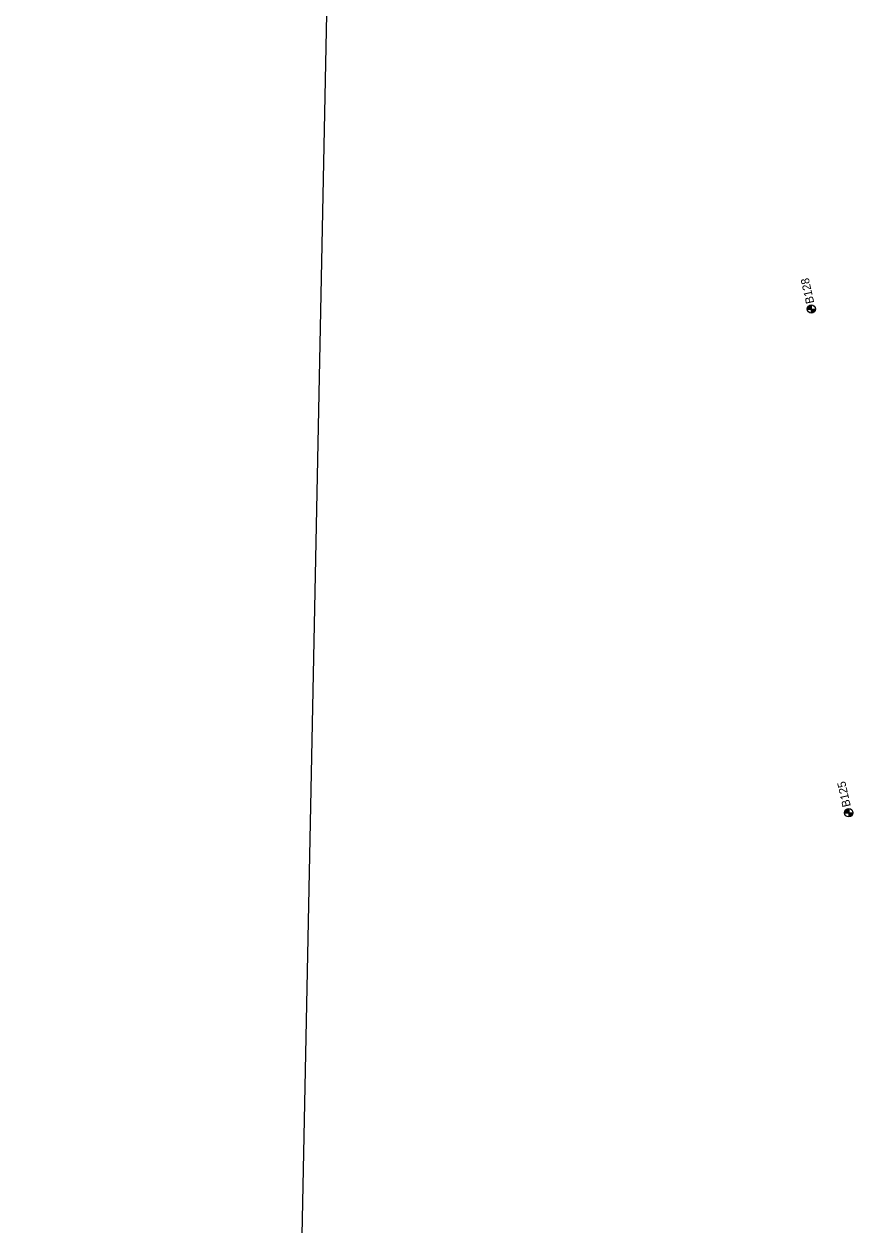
# Model space of a CAD drawing. Extents: x 345549 to 379569, y 127949 to 230467.
# Drawn here: x 355372 to 356369, y 197800 to 199244 of the extents above; entities that cross this region are included whole.
import ezdxf

# ---------------------------------------------------------------- set-up
doc = ezdxf.new("R2010")
doc.units = 0
for name, color, linetype in [('E_RDWY', 7, 'Continuous'), ('E_SOIL_BORE1 [KAPUR_CADDS_LEVELS]', 7, 'Continuous'), ('P_MARK', 7, 'Continuous')]:
    doc.layers.add(name, color=color, linetype=linetype)

msp = doc.modelspace()

# ---------------------------------------------------------------- linework, layer by layer
at = {"layer": 'E_RDWY'}
msp.add_line((355372.5, 181177.5), (356094.5, 217027.6), dxfattribs=at)
at = {"layer": 'P_MARK'}
for p, q in [((356314.3, 198901.3), (356324.3, 198901.3)), ((356319.3, 198906.3), (356319.3, 198896.3)), ((356359.4, 198295.4), (356369.4, 198295.4)), ((356364.4, 198300.4), (356364.4, 198290.4))]:
    msp.add_line(p, q, dxfattribs=at)
for centre in [(356319.3, 198901.3), (356364.4, 198295.4)]:
    msp.add_circle(centre, 5, dxfattribs=at)
for centre, radius, start, end in [((356319.3, 198901.3), 4.5, 89.9869, 179.9869), ((356319.3, 198901.3), 4, 89.9869, 179.9869), ((356319.3, 198901.3), 3.5, 89.9869, 179.9869), ((356319.3, 198901.3), 3, 89.9869, 179.9869), ((356319.3, 198901.3), 2.5, 89.9869, 179.9869), ((356319.3, 198901.3), 2, 89.9869, 179.9869), ((356319.3, 198901.3), 1.5, 89.9869, 179.9869), ((356319.3, 198901.3), 1, 89.9869, 179.9869), ((356319.3, 198901.3), 0.5, 89.9869, 179.9869), ((356319.3, 198901.3), 4.5, 269.9869, 359.9869), ((356319.3, 198901.3), 4, 269.9869, 359.9869), ((356319.3, 198901.3), 3.5, 269.9869, 359.9869), ((356319.3, 198901.3), 3, 269.9869, 359.9869), ((356319.3, 198901.3), 2.5, 269.9869, 359.9869), ((356319.3, 198901.3), 2, 269.9869, 359.9869), ((356319.3, 198901.3), 1.5, 269.9869, 359.9869), ((356319.3, 198901.3), 1, 269.9869, 359.9869), ((356319.3, 198901.3), 0.5, 269.9869, 359.9869), ((356364.4, 198295.4), 4.5, 89.9869, 179.9869), ((356364.4, 198295.4), 4, 89.9869, 179.9869), ((356364.4, 198295.4), 3.5, 89.9869, 179.9869), ((356364.4, 198295.4), 3, 89.9869, 179.9869), ((356364.4, 198295.4), 2.5, 89.9869, 179.9869), ((356364.4, 198295.4), 2, 89.9869, 179.9869), ((356364.4, 198295.4), 1.5, 89.9869, 179.9869), ((356364.4, 198295.4), 1, 89.9869, 179.9869), ((356364.4, 198295.4), 0.5, 89.9869, 179.9869), ((356364.4, 198295.4), 4.5, 269.9869, 359.9869), ((356364.4, 198295.4), 4, 269.9869, 359.9869), ((356364.4, 198295.4), 3.5, 269.9869, 359.9869), ((356364.4, 198295.4), 3, 269.9869, 359.9869), ((356364.4, 198295.4), 2.5, 269.9869, 359.9869), ((356364.4, 198295.4), 2, 269.9869, 359.9869), ((356364.4, 198295.4), 1.5, 269.9869, 359.9869), ((356364.4, 198295.4), 1, 269.9869, 359.9869), ((356364.4, 198295.4), 0.5, 269.9869, 359.9869)]:
    msp.add_arc(centre, radius, start, end, dxfattribs=at)

# ---------------------------------------------------------------- texts
at = {"layer": 'E_SOIL_BORE1 [KAPUR_CADDS_LEVELS]'}
for s, p in [('B128', (356322.9, 198908.9)), ('B125', (356366.8, 198303.5))]:
    msp.add_text(s, height=10, rotation=102.6348, dxfattribs=at).set_placement(p)

doc.saveas('drawing.dxf')
